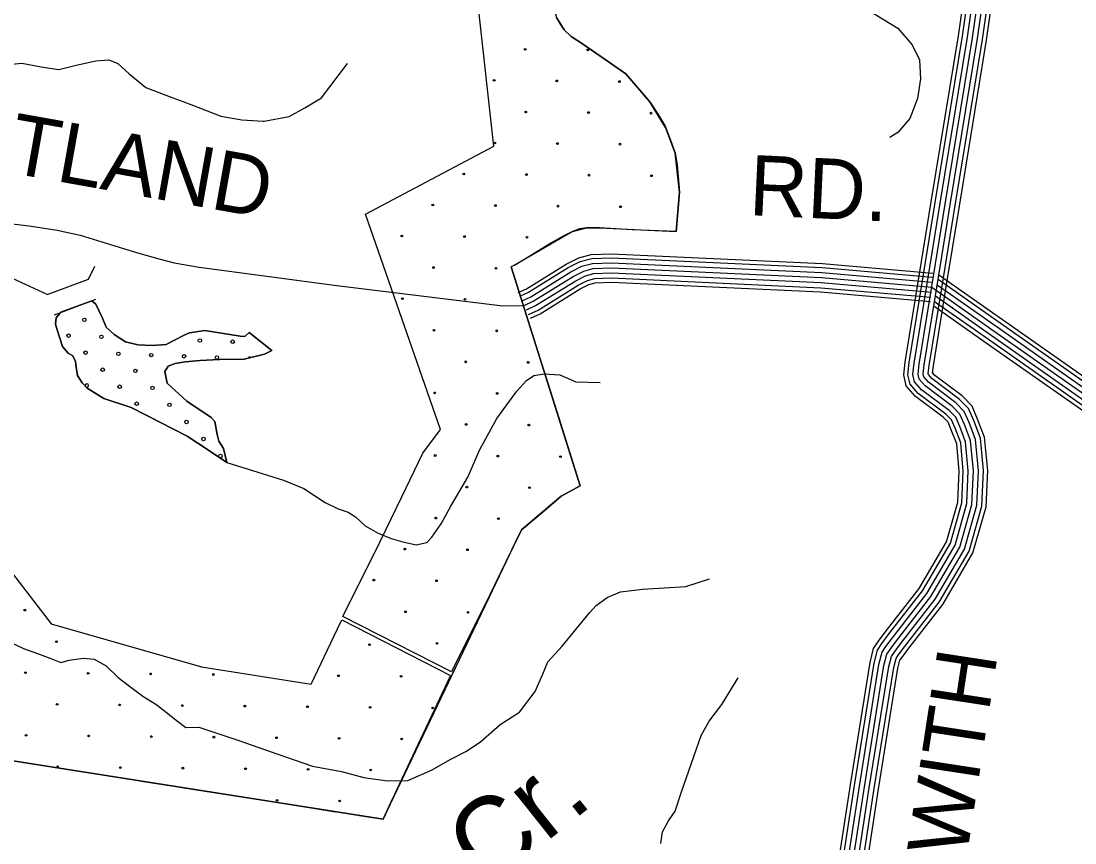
# Model space of a CAD drawing. Extents: x 1788175 to 1969470, y 584502 to 738744.
# Drawn here: x 1827505 to 1833978, y 663962 to 669008 of the extents above; entities that cross this region are included whole.
import ezdxf

# ---------------------------------------------------------------- set-up
doc = ezdxf.new("R2010")
doc.units = 0
for name, color, linetype in [('DESIGN - DRAINAGE - Bridges and Cross Drains Size Text', 7, 'Continuous'), ('DESIGN - EROSION CONTROL - Devices', 7, 'Continuous'), ('DESIGN - ROW - Right-of-Way and Easement Labels', 7, 'Continuous'), ('DESIGN - SCRATCH - User 1', 7, 'Continuous'), ('DESIGN - TRAFFIC CONTROL PERMANENT - Pavement Marking Text', 7, 'Continuous'), ('DESIGN - TRANSPORTATION - Text', 7, 'Continuous'), ('SURVEY - DRAINAGE - Area Shapes', 7, 'Continuous'), ('SURVEY - TRANSPORTATION - Roads', 7, 'Continuous'), ('SURVEY - VEGETATION - Features with Text', 7, 'Continuous')]:
    doc.layers.add(name, color=color, linetype=linetype)

msp = doc.modelspace()

# ---------------------------------------------------------------- linework, layer by layer
at = {"layer": 'DESIGN - EROSION CONTROL - Devices'}
for centre in [(1830601, 668835), (1830985.5, 668831.2), (1830410.6, 668644.5), (1830795.1, 668640.8), (1831179.7, 668637.1), (1830604.7, 668450.4), (1830989.3, 668446.7), (1831373.8, 668442.9), (1830414.3, 668260), (1830798.9, 668256.3), (1831183.4, 668252.5), (1830223.9, 668069.6), (1830608.4, 668065.8), (1830993, 668062.1), (1831377.5, 668058.4), (1830033.5, 667879.2), (1830418, 667875.4), (1830802.6, 667871.7), (1831187.1, 667868), (1829843.1, 667688.8), (1830227.6, 667685), (1830612.2, 667681.3), (1830037.2, 667494.6), (1830421.8, 667490.9), (1829846.8, 667304.2), (1830231.4, 667300.5), (1830040.9, 667110.1), (1830425.5, 667106.3), (1830235.1, 666915.9), (1830619.6, 666912.2), (1830044.7, 666725.5), (1830429.2, 666721.8), (1830238.8, 666531.4), (1830623.4, 666527.6), (1830048.4, 666341), (1830433, 666337.2), (1830817.5, 666333.5), (1830242.6, 666146.8), (1830627.1, 666143.1), (1830052.1, 665956.4), (1830436.7, 665952.7), (1829861.7, 665766), (1830246.3, 665762.3), (1829671.3, 665575.6), (1830055.9, 665571.9), (1827527.7, 665391.8), (1829865.5, 665381.4), (1830250, 665377.7), (1827721.9, 665197.7), (1830059.6, 665187.3), (1829644.6, 665179), (1827531.4, 665007.3), (1827916, 665003.5), (1828300.6, 664999.8), (1828685.1, 664996.1), (1829454.2, 664988.6), (1829838.8, 664984.9), (1827725.6, 664813.1), (1828110.1, 664809.4), (1828494.7, 664805.6), (1828879.3, 664801.9), (1829263.8, 664798.2), (1829648.4, 664794.4), (1830032.9, 664790.7), (1827535.2, 664622.7), (1827919.7, 664619), (1828304.3, 664615.2), (1828688.8, 664611.5), (1829073.4, 664607.8), (1829457.9, 664604), (1829842.5, 664600.3), (1828113.9, 664424.8), (1828498.4, 664421.1), (1828883, 664417.4), (1829267.5, 664413.6), (1829652.1, 664409.9), (1829077.1, 664223.2), (1829461.7, 664219.5)]:
    msp.add_circle(centre, 5.28, dxfattribs=at)
msp.add_arc((1827729.3, 664428.6), 5.28, 271.16171, 250.87162, dxfattribs=at)
at = {"layer": 'DESIGN - SCRATCH - User 1'}
for p, q in [((1829620.3, 667823.5), (1830408.3, 668239.5)), ((1828612.1, 665043.1), (1828611.9, 665043.1))]:
    msp.add_line(p, q, dxfattribs=at)
for points in [[(1830408.3, 668239.5), (1830316.8, 669070.6), (1830305.1, 669246.5), (1830227.7, 669615.7), (1830199.9, 670227.3)], [(1830735.1, 669351.5), (1830739.7, 669286.7), (1830752.6, 669176.7), (1830793.3, 669030.4), (1830841.4, 668954.3), (1830883.7, 668913), (1830952.3, 668868.8), (1831218.8, 668684.3), (1831218.8, 668684.3), (1831366, 668511.5), (1831366, 668511.5), (1831417, 668435.3), (1831461.5, 668362.5)], [(1831461.5, 668362.5), (1831498.7, 668261), (1831522.8, 668197.4), (1831533.8, 668124.8), (1831547.9, 667957), (1831527.4, 667715.5)], [(1829480.9, 665352.8), (1829708.2, 665808.8), (1829842.4, 666087.1), (1829972.4, 666355), (1830081.5, 666500.9), (1829620.3, 667823.5)], [(1831527.4, 667715.5), (1831257.6, 667726.5), (1831057.7, 667737.8), (1830979.2, 667737.8), (1830934.4, 667732.1), (1830891.4, 667717.2), (1830829.7, 667685.4), (1830762.5, 667646.1), (1830592.5, 667541.4), (1830545.7, 667513.4), (1830515.7, 667500.1)], [(1821012.6, 667171.2), (1821691.3, 667538), (1823819.3, 667307), (1823855, 667533.8), (1824264.1, 667482.5), (1824271.8, 667512.6), (1826317.2, 667242.4), (1826307.9, 666868.5), (1826317.6, 666861.7), (1826386.4, 666795.3), (1826607, 666580.8), (1826981.8, 666194.8), (1827097, 666073.9), (1827688.9, 665306.5), (1828612.1, 665043.1)], [(1830515.7, 667500.1), (1830691, 666941), (1830807.8, 666572), (1830938.5, 666154.8), (1830822.8, 666091.3), (1830577.7, 665884.4), (1830517.6, 665760.6), (1830382.6, 665480.7), (1830148.4, 665012.8), (1829480.9, 665352.8)], [(1827939.1, 667290), (1827748.4, 667220.2), (1827720, 667186.6), (1827715.5, 667146.6), (1827727.1, 667112.4), (1827759.8, 667009.9), (1827793.2, 666969.5), (1827823, 666953.1), (1827838.5, 666918.9), (1827842.1, 666882.8), (1827851.4, 666832.7), (1827878.8, 666786.3), (1827910.4, 666753.9), (1828013.5, 666690.6), (1828180.6, 666636.5), (1828357.3, 666546.3), (1828524.1, 666460.2), (1828662.8, 666370.4), (1828767.8, 666297.1)], [(1828767.8, 666297.1), (1828746.9, 666383.4), (1828719.5, 666429.8), (1828708, 666469.9), (1828695, 666550.2), (1828671.3, 666574.5), (1828522.7, 666674.4), (1828402.3, 666785.9), (1828387.2, 666856.2), (1828407.6, 666890), (1828451.7, 666905.4), (1828511.8, 666916.7), (1828601.8, 666923.6), (1828723.7, 666930.1), (1828875.6, 666932.3), (1828999.8, 666962.8), (1829044.1, 666986.3), (1828905.6, 667096.1), (1828879.3, 667072.4), (1828849.4, 667072.8), (1828634, 667107.4), (1828540, 667094.5), (1828501.8, 667077), (1828447.5, 667049.6), (1828395.2, 667022.2), (1828309.2, 667015.3), (1828221.4, 667020.3), (1828145.7, 667039.3), (1828076.3, 667084.1), (1828026.9, 667128.8), (1828003.7, 667185.1), (1827962.8, 667269.7), (1827939.1, 667290)], [(1829474.2, 665331.8), (1830141.8, 664989.8), (1830123.2, 664951.8), (1829809.6, 664286.8), (1829727.8, 664107.7), (1828495, 664302.3)], [(1828611.9, 665043.1), (1829286.8, 664936.6), (1829447.3, 665276.9), (1829474.2, 665331.8)], [(1828495, 664302.3), (1827284.2, 664493.7)]]:
    msp.add_lwpolyline(points, dxfattribs=at)
at = {"layer": 'DESIGN - TRAFFIC CONTROL PERMANENT - Pavement Marking Text'}
for centre in [(1827893.4, 667174.1), (1827796.3, 667077), (1827997.9, 667069.5), (1828602.8, 667047.1), (1828804.4, 667039.6), (1827900.8, 666972.4), (1828102.5, 666965), (1828304.1, 666957.5), (1828505.7, 666950), (1828707.3, 666942.6), (1828005.4, 666867.9), (1828207, 666860.4), (1828109.9, 666763.4), (1828311.5, 666755.9), (1828214.5, 666658.8), (1828416.1, 666651.4), (1828520.6, 666546.8), (1828625.2, 666442.3), (1828729.7, 666337.7)]:
    msp.add_circle(centre, 10.6, dxfattribs=at)
for centre, start, end in [((1828908.9, 666935.1), 43.40522, 164.20024), ((1827908.3, 666770.8), 235.50957, 212.9682), ((1828319, 666554.3), 49.42051, 76.47857)]:
    msp.add_arc(centre, 10.6, start, end, dxfattribs=at)
at = {"layer": 'DESIGN - TRANSPORTATION - Text'}
for p, q in [((1827918, 667423.6), (1827957.2, 667504)), ((1827664.7, 667329.3), (1827424.6, 667439.2)), ((1827664.7, 667329.3), (1827918, 667423.6)), ((1827710.8, 667205.6), (1827964, 667299.9))]:
    msp.add_line(p, q, dxfattribs=at)
for points in [[(1831805.8, 669726.7), (1831935.7, 669496.8), (1832043.9, 669369.4), (1832222.6, 669277.1), (1832413.6, 669210.7), (1832572.5, 669136.7), (1832759.1, 669044.4), (1832890, 668964.7), (1832978.6, 668861.6), (1833023.4, 668770.9), (1833030, 668654.7), (1833010.5, 668532.9), (1832963, 668409.3), (1832890, 668324.2), (1832841.6, 668292.5)], [(1827089.4, 668715.3), (1827387, 668737.3), (1827509, 668749.8), (1827628.6, 668726.4), (1827736.3, 668711.1), (1827842.5, 668737.8), (1827962.7, 668764.4), (1828042.7, 668769.4), (1828098.3, 668748.7), (1828167.5, 668683.8), (1828270.3, 668600.5), (1828437.3, 668536.4), (1828504.8, 668511.8)], [(1828990.6, 668393.8), (1828997, 668393.5), (1829151.2, 668421.6), (1829247.7, 668476.5), (1829350.4, 668537.3), (1829510.5, 668748.4)], [(1828504.8, 668511.8), (1828590.5, 668480.5), (1828731.6, 668424.7), (1828861.2, 668401.1), (1828990.6, 668393.8)], [(1828767.8, 666297.1), (1828662.8, 666370.4), (1828524.1, 666460.2), (1828357.3, 666546.3), (1828180.6, 666636.5), (1828013.5, 666690.6), (1827910.4, 666753.9), (1827878.8, 666786.3), (1827851.4, 666832.7), (1827842.1, 666882.8), (1827838.5, 666918.9), (1827823, 666953.1), (1827793.2, 666969.5), (1827759.8, 667009.9), (1827727.1, 667112.4), (1827715.5, 667146.6), (1827720, 667186.6), (1827748.4, 667220.2), (1827939.1, 667290)], [(1827939.1, 667290), (1827962.8, 667269.7), (1828003.7, 667185.1), (1828026.9, 667128.8), (1828076.3, 667084.1), (1828145.7, 667039.3), (1828221.4, 667020.3), (1828309.2, 667015.3), (1828395.2, 667022.2), (1828447.5, 667049.6), (1828501.8, 667077), (1828540, 667094.5), (1828634, 667107.4), (1828849.4, 667072.8), (1828879.3, 667072.4), (1828905.6, 667096.1), (1829044.1, 666986.3), (1828999.8, 666962.8), (1828875.6, 666932.3), (1828723.7, 666930.1), (1828601.8, 666923.6), (1828511.8, 666916.7), (1828451.7, 666905.4), (1828407.6, 666890), (1828387.2, 666856.2), (1828402.3, 666785.9), (1828522.7, 666674.4), (1828671.3, 666574.5), (1828695, 666550.2), (1828708, 666469.9), (1828719.5, 666429.8), (1828746.9, 666383.4), (1828767.8, 666297.1)], [(1828767.8, 666297.1), (1829116.3, 666189.7), (1829241.4, 666137.5), (1829371.5, 666051.8), (1829452.9, 666012.8), (1829514.6, 665992), (1829558.2, 665963.5), (1829617.4, 665908.7), (1829698.8, 665863.7), (1829778.3, 665830.7), (1829850, 665811.8), (1829931.7, 665792.8), (1829997.8, 665806), (1830028.1, 665839.6), (1830085.1, 665921), (1830144.4, 666030.4), (1830248.5, 666207.3), (1830322.6, 666378.6), (1830426.8, 666567.5), (1830548.8, 666736.1), (1830609.6, 666801.4), (1830653.9, 666832.9), (1830717.9, 666842.2), (1830813.8, 666837), (1830911.1, 666793.8), (1831060.9, 666790)], [(1827440.6, 665193.5), (1827520.1, 665156.5), (1827605.6, 665125.5), (1827687.1, 665094.4), (1827748.7, 665069.7), (1827798.9, 665085.1), (1827886.9, 665096), (1827952.8, 665091.2), (1828026.2, 665050.3), (1828101.2, 664977.3), (1828170.5, 664924.4), (1828251.6, 664863.4), (1828338.9, 664810.3), (1828465.5, 664710.6), (1828516.9, 664670), (1828596.9, 664673), (1828841.6, 664590), (1829082.3, 664507), (1829295.2, 664434.3), (1829472.6, 664400.1), (1829610, 664364.4), (1829755.5, 664342.7), (1829879.4, 664345.2), (1830030.1, 664411.4), (1830140.8, 664474.1), (1830237.3, 664523), (1830325.9, 664581.9), (1830447.1, 664688.6), (1830566, 664765.2), (1830661.5, 664892.2), (1830706.7, 664993.7), (1830739.6, 665073.4), (1830828.8, 665170.4), (1830995.1, 665374.5), (1831037.7, 665420.1), (1831104.2, 665469.3), (1831186.6, 665504.3), (1831320.6, 665520.7), (1831588.5, 665537.5), (1831733, 665583.8)], [(1831433.7, 663958), (1831444.9, 664029.9), (1831482, 664097.4), (1831523, 664156.7), (1831560.9, 664276.2), (1831682.5, 664620.6), (1831732, 664709.8), (1831809.6, 664812.7), (1831908.2, 664975.2)]]:
    msp.add_lwpolyline(points, dxfattribs=at)
at = {"layer": 'SURVEY - DRAINAGE - Area Shapes'}
msp.add_lwpolyline([(1826095.7, 667930), (1826715.7, 667848.8), (1827553.3, 667750.7), (1827726.7, 667723.8), (1827868, 667693.4), (1828213.9, 667587.5), (1828359.1, 667547.1), (1828444.6, 667523.6), (1828598, 667497), (1829443.3, 667384.8), (1830464.2, 667259.7), (1830595.4, 667262.9)], dxfattribs=at)
at = {"layer": 'SURVEY - TRANSPORTATION - Roads'}
for points in [[(1832446, 663322.7), (1832598.6, 664319), (1832719.6, 665069.9), (1832741.4, 665156.5), (1832771.4, 665199.9), (1832811.7, 665255.4), (1833021.4, 665524.8), (1833189.8, 665811.6), (1833258.3, 666054.3), (1833267, 666244.5), (1833251.8, 666413), (1833218.4, 666498.8), (1833198.4, 666545.4), (1833169.1, 666575.8), (1832997.5, 666704.1), (1832942, 666768), (1832926.3, 666835.7), (1832935.2, 666914.6), (1833013.4, 667391.9), (1833095.7, 667899), (1833262.4, 668918.5), (1833431.9, 670106.6)], [(1832446, 663322.7), (1832598.6, 664319), (1832719.6, 665069.9), (1832741.4, 665156.5), (1832771.4, 665199.9), (1832811.7, 665255.4), (1833021.4, 665524.8), (1833189.8, 665811.6), (1833258.3, 666054.3), (1833267, 666244.5), (1833251.8, 666413), (1833218.4, 666498.8), (1833198.4, 666545.4), (1833169.1, 666575.8), (1832997.5, 666704.1), (1832942, 666768), (1832926.3, 666835.7), (1832935.2, 666914.6), (1833013.4, 667391.9), (1833095.7, 667899), (1833262.4, 668918.5), (1833431.9, 670106.6)], [(1832470.5, 663319.3), (1832623, 664315.2), (1832743.8, 665064.9), (1832764.3, 665146.1), (1832791.6, 665185.7), (1832831.5, 665240.5), (1833041.9, 665510.9), (1833212.7, 665801.9), (1833282.9, 666050.4), (1833291.8, 666245.1), (1833276.1, 666418.6), (1833241.3, 666508.2), (1833219.3, 666559.3), (1833185.5, 666594.4), (1833014.4, 666722.3), (1832964.7, 666779.6), (1832951.3, 666837.1), (1832959.7, 666911.2), (1833037.8, 667387.9), (1833120.1, 667895), (1833286.8, 668914.8), (1833456.4, 670102.9)], [(1832470.5, 663319.3), (1832623, 664315.2), (1832743.8, 665064.9), (1832764.3, 665146.1), (1832791.6, 665185.7), (1832831.5, 665240.5), (1833041.9, 665510.9), (1833212.7, 665801.9), (1833282.9, 666050.4), (1833291.8, 666245.1), (1833276.1, 666418.6), (1833241.3, 666508.2), (1833219.3, 666559.3), (1833185.5, 666594.4), (1833014.4, 666722.3), (1832964.7, 666779.6), (1832951.3, 666837.1), (1832959.7, 666911.2), (1833037.8, 667387.9), (1833120.1, 667895), (1833286.8, 668914.8), (1833456.4, 670102.9)], [(1832501.2, 663315.2), (1832653.7, 664310.4), (1832774.2, 665058.6), (1832793, 665133.1), (1832816.9, 665167.7), (1832856.3, 665221.9), (1833067.6, 665493.4), (1833241.4, 665789.6), (1833313.7, 666045.4), (1833322.8, 666245.8), (1833306.5, 666425.8), (1833270, 666519.9), (1833245.5, 666576.7), (1833206, 666617.7), (1833035.6, 666745.1), (1832993.1, 666794.1), (1832982.7, 666838.9), (1832990.4, 666907), (1833068.4, 667382.9), (1833150.7, 667890.1), (1833317.5, 668910.1), (1833487.1, 670098.4)], [(1832501.2, 663315.2), (1832653.7, 664310.4), (1832774.2, 665058.6), (1832793, 665133.1), (1832816.9, 665167.7), (1832856.3, 665221.9), (1833067.6, 665493.4), (1833241.4, 665789.6), (1833313.7, 666045.4), (1833322.8, 666245.8), (1833306.5, 666425.8), (1833270, 666519.9), (1833245.5, 666576.7), (1833206, 666617.7), (1833035.6, 666745.1), (1832993.1, 666794.1), (1832982.7, 666838.9), (1832990.4, 666907), (1833068.4, 667382.9), (1833150.7, 667890.1), (1833317.5, 668910.1), (1833487.1, 670098.4)], [(1832531.9, 663311), (1832684.3, 664305.5), (1832804.6, 665052.3), (1832821.7, 665120.1), (1832842.2, 665149.8), (1832881, 665203.2), (1833093.4, 665476), (1833270.2, 665777.4), (1833344.5, 666040.4), (1833353.9, 666246.5), (1833337, 666432.9), (1833298.7, 666531.7), (1833271.8, 666594.2), (1833226.6, 666641), (1833056.9, 666768), (1833021.6, 666808.6), (1833014.1, 666840.8), (1833021.1, 666902.7), (1833099, 667377.9), (1833181.3, 667885.1), (1833348.1, 668905.4), (1833517.7, 670093.8)], [(1832531.9, 663311), (1832684.3, 664305.5), (1832804.6, 665052.3), (1832821.7, 665120.1), (1832842.2, 665149.8), (1832881, 665203.2), (1833093.4, 665476), (1833270.2, 665777.4), (1833344.5, 666040.4), (1833353.9, 666246.5), (1833337, 666432.9), (1833298.7, 666531.7), (1833271.8, 666594.2), (1833226.6, 666641), (1833056.9, 666768), (1833021.6, 666808.6), (1833014.1, 666840.8), (1833021.1, 666902.7), (1833099, 667377.9), (1833181.3, 667885.1), (1833348.1, 668905.4), (1833517.7, 670093.8)], [(1832531.9, 663311), (1832684.3, 664305.5), (1832804.6, 665052.3), (1832821.7, 665120.1), (1832842.2, 665149.8), (1832881, 665203.2), (1833093.4, 665476), (1833270.2, 665777.4), (1833344.5, 666040.4), (1833353.9, 666246.5), (1833337, 666432.9), (1833298.7, 666531.7), (1833271.8, 666594.2), (1833226.6, 666641), (1833056.9, 666768), (1833021.6, 666808.6), (1833014.1, 666840.8), (1833021.1, 666902.7), (1833099, 667377.9), (1833181.3, 667885.1), (1833348.1, 668905.4), (1833517.7, 670093.8)], [(1832562.6, 663306.9), (1832714.9, 664300.7), (1832835, 665046.1), (1832850.4, 665107.1), (1832867.5, 665131.9), (1832905.8, 665184.6), (1833119.1, 665458.5), (1833298.9, 665765.1), (1833375.3, 666035.4), (1833385, 666247.1), (1833367.5, 666440.1), (1833327.4, 666543.4), (1833298, 666611.7), (1833247.2, 666664.3), (1833078.1, 666790.8), (1833050, 666823.1), (1833045.5, 666842.6), (1833051.9, 666898.5), (1833129.6, 667372.9), (1833211.9, 667880.1), (1833378.8, 668900.7), (1833548.4, 670089.3)], [(1832562.6, 663306.9), (1832714.9, 664300.7), (1832835, 665046.1), (1832850.4, 665107.1), (1832867.5, 665131.9), (1832905.8, 665184.6), (1833119.1, 665458.5), (1833298.9, 665765.1), (1833375.3, 666035.4), (1833385, 666247.1), (1833367.5, 666440.1), (1833327.4, 666543.4), (1833298, 666611.7), (1833247.2, 666664.3), (1833078.1, 666790.8), (1833050, 666823.1), (1833045.5, 666842.6), (1833051.9, 666898.5), (1833129.6, 667372.9), (1833211.9, 667880.1), (1833378.8, 668900.7), (1833548.4, 670089.3)], [(1832593.4, 663302.7), (1832745.5, 664295.9), (1832865.4, 665039.8), (1832879.1, 665094.1), (1832892.8, 665114), (1832930.6, 665165.9), (1833144.8, 665441.1), (1833327.7, 665752.8), (1833406.1, 666030.4), (1833416, 666247.8), (1833398, 666447.2), (1833356.1, 666555.2), (1833324.2, 666629.1), (1833267.7, 666687.7), (1833099.3, 666813.6), (1833078.5, 666837.6), (1833076.9, 666844.4), (1833082.6, 666894.2), (1833160.2, 667367.9), (1833242.5, 667875.1), (1833409.4, 668896), (1833579, 670084.7)], [(1832593.4, 663302.7), (1832745.5, 664295.9), (1832865.4, 665039.8), (1832879.1, 665094.1), (1832892.8, 665114), (1832930.6, 665165.9), (1833144.8, 665441.1), (1833327.7, 665752.8), (1833406.1, 666030.4), (1833416, 666247.8), (1833398, 666447.2), (1833356.1, 666555.2), (1833324.2, 666629.1), (1833267.7, 666687.7), (1833099.3, 666813.6), (1833078.5, 666837.6), (1833076.9, 666844.4), (1833082.6, 666894.2), (1833160.2, 667367.9), (1833242.5, 667875.1), (1833409.4, 668896), (1833579, 670084.7)], [(1832618.8, 663299.3), (1832770.9, 664291.9), (1832890.6, 665034.6), (1832902.9, 665083.3), (1832913.8, 665099.1), (1832951.1, 665150.5), (1833166.1, 665426.6), (1833351.5, 665742.7), (1833431.7, 666026.3), (1833441.8, 666248.4), (1833423.3, 666453.2), (1833379.9, 666564.9), (1833346, 666643.6), (1833284.8, 666707), (1833116.9, 666832.6), (1833102.1, 666849.7), (1833103, 666845.9), (1833108.1, 666890.7), (1833185.5, 667363.8), (1833267.9, 667871), (1833434.8, 668892.1), (1833604.5, 670080.9)], [(1832618.8, 663299.3), (1832770.9, 664291.9), (1832890.6, 665034.6), (1832902.9, 665083.3), (1832913.8, 665099.1), (1832951.1, 665150.5), (1833166.1, 665426.6), (1833351.5, 665742.7), (1833431.7, 666026.3), (1833441.8, 666248.4), (1833423.3, 666453.2), (1833379.9, 666564.9), (1833346, 666643.6), (1833284.8, 666707), (1833116.9, 666832.6), (1833103.3, 666848.3), (1833108.1, 666890.7), (1833185.5, 667363.8), (1833267.9, 667871), (1833434.8, 668892.1), (1833604.5, 670080.9)], [(1830558.4, 667341.3), (1830608.9, 667365.1), (1830853.6, 667516.3), (1830929.7, 667555.2), (1831006.3, 667575), (1831131.2, 667579.6), (1832426.3, 667519.8), (1833105.9, 667461.2)], [(1830569, 667319), (1830620.7, 667343.4), (1830865.7, 667494.7), (1830938.5, 667532), (1831009.9, 667550.4), (1831131.1, 667554.9), (1832424.7, 667495.1), (1833103.8, 667436.6)], [(1830582.2, 667290.9), (1830635.5, 667316.1), (1830881, 667467.7), (1830949.6, 667502.8), (1831014.4, 667519.5), (1831131, 667523.8), (1832422.6, 667464.2), (1833101.1, 667405.7)], [(1830595.4, 667262.9), (1830650.3, 667288.8), (1830896.2, 667440.7), (1830960.7, 667473.6), (1831018.9, 667488.7), (1831130.8, 667492.8), (1832420.6, 667433.3), (1833098.5, 667374.8)], [(1830595.4, 667262.9), (1830650.3, 667288.8), (1830896.2, 667440.7), (1830960.7, 667473.6), (1831018.9, 667488.7), (1831130.8, 667492.8), (1832420.6, 667433.3), (1833098.5, 667374.8)], [(1830608.6, 667234.9), (1830665.1, 667261.5), (1830911.4, 667413.7), (1830971.7, 667444.5), (1831023.4, 667457.8), (1831130.7, 667461.8), (1832418.5, 667402.3), (1833095.8, 667343.9)], [(1830621.9, 667206.8), (1830679.9, 667234.2), (1830926.6, 667386.6), (1830982.8, 667415.3), (1831027.9, 667427), (1831130.5, 667430.8), (1832416.5, 667371.4), (1833093.1, 667313)], [(1830632.8, 667183.6), (1830692.2, 667211.6), (1830939.3, 667364.2), (1830992, 667391.1), (1831031.6, 667401.4), (1831130.4, 667405), (1832414.8, 667345.7), (1833090.9, 667287.4)], [(1833137.7, 667423), (1833517.7, 667156), (1834321, 666592.3)], [(1833142.1, 667450.1), (1833531.9, 667176.2), (1834335, 666612.7)], [(1833098.5, 667374.8), (1833482.1, 667105.2), (1834285.9, 666541.2)], [(1833126.6, 667355), (1833482.1, 667105.2), (1834285.9, 666541.2)], [(1833132.2, 667389), (1833499.9, 667130.6), (1834303.4, 666566.8)], [(1833115.5, 667287.1), (1833446.4, 667054.5), (1834250.8, 666490.1)], [(1833121.1, 667321), (1833464.2, 667079.9), (1834268.3, 666515.7)], [(1833110.9, 667258.9), (1833431.7, 667033.5), (1834236.2, 666468.9)]]:
    msp.add_lwpolyline(points, dxfattribs=at)
at = {"layer": 'SURVEY - VEGETATION - Features with Text'}
for points in [[(1827284.2, 664493.7), (1828495, 664302.3), (1829727.8, 664107.7), (1830577.7, 665884.4), (1830822.8, 666091.3), (1830938.5, 666154.8), (1830515.7, 667500.1), (1830891.4, 667717.2), (1830979.2, 667737.8), (1831057.7, 667737.8), (1831527.4, 667715.5), (1831547.9, 667957), (1831522.8, 668197.4), (1831468.4, 668344.3), (1831366, 668511.5), (1831218.8, 668684.3), (1830952.3, 668868.8), (1830883.7, 668913), (1830841.4, 668954.3), (1830793.3, 669030.4)], [(1831012.6, 668827), (1830952.3, 668868.8), (1830883.7, 668913), (1830841.4, 668954.3), (1830814.7, 668996.5)], [(1831227.4, 668674.2), (1831218.8, 668684.3), (1831012.6, 668827)], [(1831469.8, 668340.4), (1831468.4, 668344.3), (1831366, 668511.5), (1831324.7, 668560)], [(1831534.4, 668086.5), (1831522.8, 668197.4), (1831469.8, 668340.4)], [(1831486.1, 667717.4), (1831527.4, 667715.5), (1831546.3, 667937.3)], [(1830821.7, 667676.9), (1830891.4, 667717.2), (1830979.2, 667737.8), (1831057.7, 667737.8), (1831072.5, 667737)], [(1831222.4, 667729.9), (1831486.1, 667717.4)], [(1830593.1, 667544.8), (1830821.7, 667676.9)], [(1830613, 667190.5), (1830533.9, 667442.3)], [(1830692.2, 666938.6), (1830613, 667190.5)], [(1830816.3, 666543.7), (1830737.1, 666795.5)], [(1830895.4, 666291.8), (1830816.3, 666543.7)], [(1830717, 666002), (1830822.8, 666091.3), (1830932.9, 666151.7)], [(1830542.4, 665810.8), (1830577.7, 665884.4), (1830717, 666002)], [(1830363.8, 665437.3), (1830477.7, 665675.5)], [(1830249.9, 665199.2), (1830363.8, 665437.3)], [(1830071.2, 664825.7), (1830185.1, 665063.8)], [(1829957.3, 664587.5), (1830071.2, 664825.7)], [(1827574.3, 664447.8), (1827835.1, 664406.6)], [(1829778.6, 664214.1), (1829892.5, 664452.2)], [(1827835.1, 664406.6), (1828095.8, 664365.4)], [(1828244, 664341.9), (1828495, 664302.3), (1828504.8, 664300.7)], [(1828504.8, 664300.7), (1828765.5, 664259.6)], [(1828913.7, 664236.2), (1829174.5, 664195)], [(1829174.5, 664195), (1829435.3, 664153.9)], [(1829583.4, 664130.5), (1829727.8, 664107.7), (1829778.6, 664214.1)]]:
    msp.add_lwpolyline(points, dxfattribs=at)

# ---------------------------------------------------------------- texts
at = {"layer": 'DESIGN - DRAINAGE - Bridges and Cross Drains Size Text'}
msp.add_text('Cr.', height=475, rotation=38.54742, dxfattribs=at).set_placement((1830366.3, 663676.5))
at = {"layer": 'DESIGN - ROW - Right-of-Way and Easement Labels'}
for s, rotation, p in [('RUTLAND', 349.86749, (1826709.9, 668206.5)), ('RD.', 357.35638, (1831971.1, 667817.2)), ('BECKWITH', 81.28822, (1833107.9, 662534.1))]:
    msp.add_text(s, height=370, rotation=rotation, dxfattribs=at).set_placement(p)

doc.saveas('drawing.dxf')
